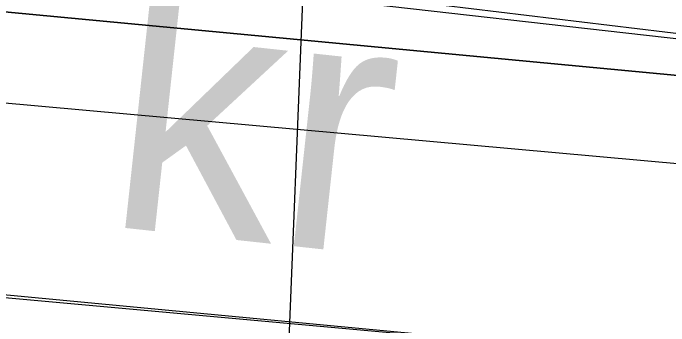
# Model space of a CAD drawing. Extents: x 700746 to 706058, y 6570320 to 6580460.
# Drawn here: x 702992.72 to 702999.99, y 6577447.2 to 6577450.68 of the extents above; entities that cross this region are included whole.
import ezdxf

# ---------------------------------------------------------------- set-up
doc = ezdxf.new("R2010")
doc.units = 0
for name, color, linetype in [('HORISONTAAL-EH2000', 7, 'Continuous'), ('Kaitsevöönd', 7, 'Continuous'), ('Lamami horisontaal_EH2000', 7, 'Continuous'), ('Plokid', 7, 'Continuous'), ('RELJEEF', 7, 'Continuous'), ('TEE', 7, 'Continuous')]:
    doc.layers.add(name, color=color, linetype=linetype)

msp = doc.modelspace()

# ---------------------------------------------------------------- linework, layer by layer
at = {"layer": 'HORISONTAAL-EH2000'}
msp.add_open_spline([(702987.195, 6577454.3875), (702986.257, 6577460.1189), (702989.2646, 6577460.6123), (702989.9514, 6577467.5171), (702993.6236, 6577470.384), (702997.2939, 6577474.2683), (703002.0901, 6577476.0637), (703006.7416, 6577480.3714), (703012.7592, 6577480.9475), (703018.1164, 6577479.1657), (703023.6437, 6577477.7384), (703026.2562, 6577474.0269), (703030.2571, 6577468.6033), (703034.4845, 6577466.2854), (703037.738, 6577461.222), (703038.0539, 6577456.7511), (703040.105, 6577453.4667), (703041.3437, 6577452.521), (703045.0627, 6577451.9213), (703046.7196, 6577454.1452), (703046.5527, 6577456.847), (703050.2553, 6577454.7513), (703056.9871, 6577451.871), (703056.8925, 6577449.5925), (703053.7588, 6577449.1744), (703050.24, 6577448.585)], degree=2, dxfattribs=at)
at = {"layer": 'Kaitsevöönd'}
for points in [[(703068.1164, 6577444.8047), (703028.2763, 6577448.7904), (703006.028, 6577449.4203), (702985.9644, 6577451.3219), (702976.9436, 6577453.8404), (702964.4531, 6577454.8818), (702951.2027, 6577455.7234), (702938.7924, 6577457.4069), (702920.5063, 6577459.5096), (702912.4888, 6577460.9872), (702907.3262, 6577462.0201), (702883.7708, 6577462.2287), (702869.8042, 6577460.3794), (702866.9877, 6577458.4422), (702864.1965, 6577442.7636), (702863.5666, 6577397.3066), (702862.6696, 6577392.5952), (702860.2949, 6577389.2692), (702852.9166, 6577385.6903), (702840.4348, 6577386.0867), (702840.1431, 6577379.1717), (702829.2287, 6577377.1164), (702819.1223, 6577373.8549), (702795.7807, 6577362.9574)], [(702795.7807, 6577362.9574), (702819.1223, 6577373.8549), (702829.2287, 6577377.1164), (702840.1431, 6577379.1717), (702840.4348, 6577386.0867), (702852.9166, 6577385.6903), (702860.2949, 6577389.2692), (702862.6696, 6577392.5952), (702863.5666, 6577397.3066), (702864.1965, 6577442.7636), (702866.9877, 6577458.4422), (702869.8042, 6577460.3794), (702883.7708, 6577462.2287), (702907.3262, 6577462.0201), (702912.4888, 6577460.9872), (702920.5063, 6577459.5096), (702938.7924, 6577457.4069), (702951.2027, 6577455.7234), (702964.4531, 6577454.8818), (702976.9436, 6577453.8404), (702985.9644, 6577451.3219), (703006.028, 6577449.4203), (703028.2763, 6577448.7904), (703068.1164, 6577444.8047)]]:
    msp.add_lwpolyline(points, dxfattribs=at)
at = {"layer": 'Lamami horisontaal_EH2000'}
msp.add_lwpolyline([(702996.0276, 6577453.3869), (702995.6554, 6577444.1175)], dxfattribs=at)
at = {"layer": 'Plokid'}
msp.add_lwpolyline([(703043.3388, 6577445.0984), (703121.8977, 6577438.0012), (703148.8989, 6577263.5649), (703163.2266, 6577170.8048), (703163.2673, 6577170.7457), (703164.3255, 6577163.9511), (703092.6645, 6577217.1885), (702865.8087, 6577291.4598), (702867.2143, 6577375.3285), (702866.3837, 6577440.2799), (702866.3775, 6577440.34), (702866.3775, 6577440.3463), (702864.2681, 6577461.2761), (703043.3388, 6577445.0984)], dxfattribs=at)
at = {"layer": 'RELJEEF'}
for points in [[(703039.79, 6577447.54), (703025.22, 6577449.6), (703016.03, 6577449.1), (703007.61, 6577449.54), (702997.49, 6577450.76), (702985.4, 6577452.59), (702970.52, 6577454.63), (702941.4294, 6577457.8572), (702936.3026, 6577458.7733)], [(703109.46, 6577431.896), (703109.6561, 6577434.7588), (703101.214, 6577436.7145), (703085.509, 6577439.6383), (703069.3048, 6577441.2812), (703037.5502, 6577444.2517), (703013.3274, 6577445.8748), (702998.8894, 6577446.9518), (702979.0721, 6577448.8321), (702948.5094, 6577451.0576), (702940.805, 6577451.6664), (702938.45, 6577446.0595), (702946.65, 6577438.4395), (702961.4081, 6577434.4734), (702975.0342, 6577431.1254), (702985.2197, 6577430.2544), (702985.226, 6577430.27)]]:
    msp.add_lwpolyline(points, dxfattribs=at)
at = {"layer": 'TEE'}
for points in [[(702854.2953, 6577385.64), (702860.4794, 6577389.5747), (702862.4411, 6577395.0524), (702863.3903, 6577422.0514), (702863.2279, 6577439.7244), (702864.8305, 6577448.8111), (702868.15, 6577454.0199), (702882.0628, 6577461.794), (702891.3715, 6577462.9179), (702902.0983, 6577461.7124), (702930.372, 6577458.1828), (702970.52, 6577454.63), (702979.7407, 6577452.6999), (703007.61, 6577449.54), (703016.03, 6577449.1), (703039.79, 6577447.54), (703064.11, 6577445.63), (703091.649, 6577443.0363), (703115.4305, 6577437.527), (703121.5041, 6577429.6379), (703126.0339, 6577420.5628), (703128.4167, 6577398.5233), (703132.0822, 6577374.6215), (703133.755, 6577354.122)], [(702862.2168, 6577386.5043), (702865.6336, 6577388.7136), (702866.4386, 6577394.9119), (702867.391, 6577421.9995), (702867.2312, 6577439.3926), (702868.6315, 6577447.3326), (702870.9814, 6577451.0199), (702883.3254, 6577457.9174), (702891.3881, 6577458.8909), (702901.6272, 6577457.7402), (702929.896, 6577454.2111), (702966.011, 6577450.0635), (702979.36, 6577448.718), (703005.4689, 6577446.3567), (703022.2407, 6577445.3281), (703043.6525, 6577443.8227), (703061.3359, 6577442.0892), (703090.9933, 6577439.0823), (703113.1339, 6577433.9531), (703118.0982, 6577427.5049), (703122.1342, 6577419.4189), (703124.4494, 6577398.0049), (703128.1115, 6577374.1256), (703130.0426, 6577354.1455)]]:
    msp.add_lwpolyline(points, dxfattribs=at)

# ---------------------------------------------------------------- texts
msp.add_text('kr', height=2.8, rotation=353.81671, dxfattribs=at).set_placement((702993.7104, 6577448.3183))

doc.saveas('drawing.dxf')
